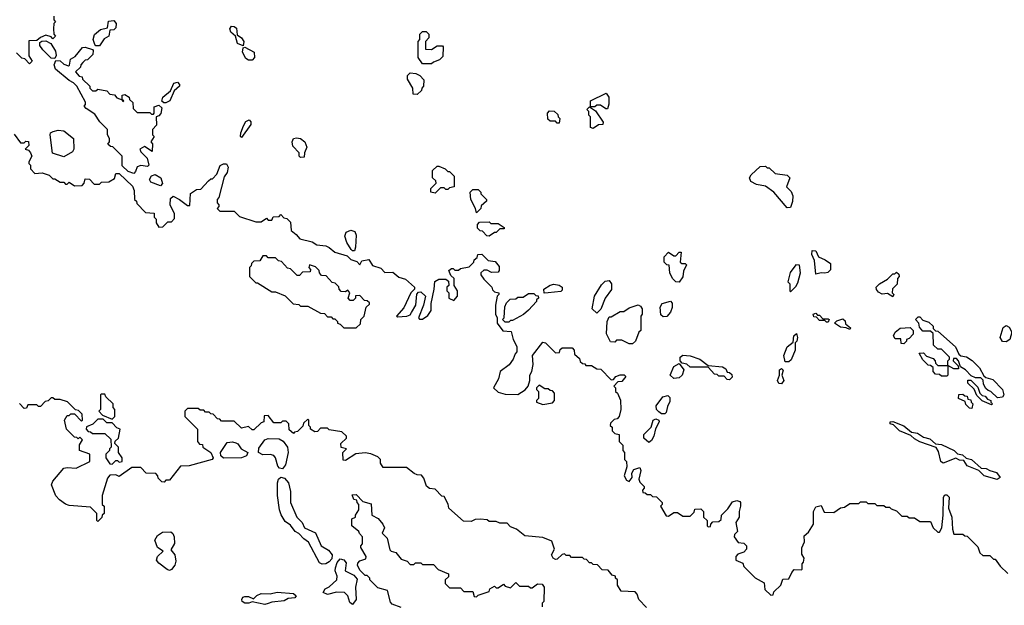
# Model space of a CAD drawing. Extents: x 2386423 to 2568864, y 578392 to 761999.
# Tile 411 of 454: x 2486970 to 2492456, y 732503 to 735766. Entities that reach past the tile are written whole.
import ezdxf

# ---------------------------------------------------------------- set-up
doc = ezdxf.new("R2010")
doc.units = 0

msp = doc.modelspace()

# ---------------------------------------------------------------- linework, layer by layer
at = {"layer": '0CON05XD'}
for points in [[(2487160, 735785), (2487160, 735765), (2487170, 735755), (2487160, 735745), (2487157.5, 735715), (2487160, 735685), (2487170, 735675), (2487155, 735660), (2487145, 735670), (2487115, 735680), (2487085, 735666.7), (2487065, 735650), (2487021.7, 735648.3), (2487020, 735565), (2487040, 735535), (2487025, 735520), (2486998.3, 735548.3), (2486981.7, 735551.7), (2486951.7, 735581.7)], [(2487415, 735620), (2487395, 735620), (2487388.3, 735628.3), (2487380, 735655), (2487386.4, 735683.6), (2487419.3, 735710.7), (2487458.3, 735721.7), (2487465, 735757.5), (2487495, 735762.5), (2487507.5, 735745), (2487505, 735720), (2487495, 735710), (2487472.5, 735707.5), (2487467.5, 735675), (2487440.7, 735659.3), (2487415, 735620)], [(2488215, 735620), (2488183.1, 735633.1), (2488172.5, 735675), (2488145.9, 735695.9), (2488141.2, 735715), (2488150.7, 735729.3), (2488165, 735728.8), (2488178.3, 735718.3), (2488182.5, 735682.5), (2488205.5, 735665.5), (2488218.8, 735645), (2488215, 735620)], [(2489265, 735520), (2489215, 735520), (2489190, 735555), (2489190, 735645), (2489200, 735655), (2489200, 735685), (2489215, 735700), (2489235, 735700), (2489250, 735685), (2489250, 735665), (2489230, 735645), (2489231.7, 735601.7), (2489265, 735600), (2489295, 735620), (2489325, 735620), (2489330, 735615), (2489328.3, 735561.7), (2489308.3, 735541.7), (2489275, 735530), (2489265, 735520)], [(2487165, 735550), (2487145, 735552.5), (2487098.3, 735598.3), (2487083, 735623), (2487081.7, 735638.3), (2487093, 735647), (2487115, 735647.5), (2487143, 735633), (2487170, 735590), (2487173, 735567), (2487165, 735550)], [(2487605, 734910), (2487575, 734920), (2487541.7, 734951.7), (2487540, 735005), (2487488.3, 735058.3), (2487475, 735060), (2487461.7, 735071.7), (2487470, 735085), (2487470, 735105), (2487460, 735125), (2487460, 735155), (2487417, 735197), (2487389.3, 735239.3), (2487340.7, 735270.7), (2487330, 735285), (2487337, 735293), (2487337, 735307), (2487287.5, 735395), (2487270, 735415), (2487245, 735427.5), (2487170, 735490), (2487162.5, 735515), (2487171.7, 735538.3), (2487195, 735537.5), (2487215, 735517.5), (2487241.7, 735508.3), (2487247.5, 735512.5), (2487253.3, 735546.7), (2487278.3, 735561.7), (2487319.3, 735610.7), (2487335, 735613.3), (2487375, 735600), (2487380, 735595), (2487378.3, 735571.7), (2487348.3, 735541.7), (2487335, 735540), (2487321.7, 735528.3), (2487310, 735515), (2487308.3, 735501.7), (2487280, 735475), (2487301.7, 735451.7), (2487318.3, 735448.3), (2487320, 735435), (2487360, 735395), (2487360, 735385), (2487375, 735370), (2487395, 735370), (2487405, 735380), (2487455, 735370), (2487471.7, 735351.7), (2487498.3, 735348.3), (2487511.7, 735331.7), (2487540, 735320), (2487545, 735310), (2487550, 735315), (2487540, 735320), (2487540, 735345), (2487555, 735350), (2487580, 735335), (2487581.7, 735321.7), (2487600, 735305), (2487601.7, 735271.7), (2487625, 735250), (2487695, 735250), (2487705, 735240), (2487715, 735240), (2487720, 735245), (2487720, 735280), (2487745, 735290), (2487762.5, 735275), (2487757, 735243), (2487745, 735230), (2487730, 735225), (2487731.7, 735178.3), (2487710, 735155), (2487710, 735125), (2487720, 735115), (2487700, 735085), (2487710, 735075), (2487708.3, 735031.7), (2487665, 735060), (2487640, 735045), (2487645, 735030), (2487680, 734995), (2487690, 734955), (2487681.7, 734948.3), (2487645, 734954), (2487624.1, 734945.9), (2487615, 734920), (2487605, 734910)], [(2488265, 735540.8), (2488245, 735540.8), (2488229.7, 735549.7), (2488211.2, 735585), (2488215, 735610), (2488225, 735612.5), (2488276.7, 735585), (2488278, 735555), (2488265, 735540.8)], [(2489185, 735350), (2489161.7, 735351.7), (2489160, 735385), (2489130, 735435), (2489130, 735455), (2489145, 735470), (2489177, 735467), (2489200, 735455), (2489221.7, 735431.7), (2489220, 735395), (2489210, 735385), (2489208.3, 735371.7), (2489185, 735350)], [(2487785, 735302.5), (2487772.5, 735302.5), (2487762.5, 735312.5), (2487767.5, 735335), (2487809.3, 735370.7), (2487828.3, 735411.7), (2487848.3, 735418.3), (2487860, 735405), (2487860, 735395), (2487830, 735370), (2487806.7, 735315), (2487785, 735302.5)], [(2490245, 735270), (2490235, 735270), (2490205, 735290), (2490185, 735290), (2490175, 735280), (2490150, 735280), (2490150, 735315), (2490237, 735357), (2490252.5, 735335), (2490252.5, 735295), (2490245, 735270)], [(2489975, 735190), (2489965, 735190), (2489955, 735200), (2489925, 735200), (2489911.7, 735211.7), (2489910, 735245), (2489921.7, 735258.3), (2489947, 735257), (2489968.3, 735238.3), (2489970, 735225), (2489980, 735215), (2489975, 735190)], [(2490165, 735160), (2490150, 735165), (2490150, 735225), (2490140, 735235), (2490140, 735255), (2490130, 735265), (2490145, 735280), (2490178.3, 735258.3), (2490220, 735195), (2490218.3, 735181.7), (2490195, 735180), (2490165, 735160)], [(2488205, 735110), (2488200, 735115), (2488202.5, 735135), (2488217.5, 735175), (2488230.5, 735199.5), (2488248.8, 735208.8), (2488257.5, 735197.5), (2488257.3, 735182.7), (2488205, 735110)], [(2486938.3, 735128.3), (2486975, 735080), (2486995, 735080), (2487005, 735090), (2487018.3, 735088.3), (2487020, 735065), (2487000, 735045), (2487018.3, 735038.3), (2487030, 735025), (2487037.5, 735005), (2487020, 734975), (2487020, 734965), (2487030, 734955), (2487030, 734935), (2487055, 734910), (2487095, 734912.5), (2487135, 734900), (2487155, 734880), (2487165, 734880), (2487195, 734860), (2487215, 734860), (2487225, 734850), (2487235, 734850), (2487245, 734860), (2487275, 734840), (2487318.3, 734841.7), (2487330, 734855), (2487335, 734880), (2487358.3, 734878.3), (2487385, 734850), (2487415, 734850), (2487425, 734860), (2487467, 734863), (2487498.3, 734881.7), (2487505, 734910), (2487525, 734910), (2487598.3, 734838.3), (2487607.5, 734815), (2487610, 734765), (2487620, 734755), (2487621.7, 734741.7), (2487671.7, 734691.7), (2487718.3, 734688.3), (2487720, 734665), (2487730, 734655), (2487730, 734635), (2487745, 734610), (2487768.3, 734611.7), (2487795, 734640), (2487815, 734640), (2487831.7, 734658.3), (2487832.5, 734685), (2487808.8, 734735), (2487809.3, 734770.7), (2487825, 734782.5), (2487860, 734765), (2487905, 734730), (2487918.3, 734731.7), (2487921.7, 734798.3), (2487955, 734820), (2487978.3, 734821.7), (2488021.7, 734868.3), (2488035, 734880), (2488045, 734880), (2488067.5, 734905), (2488086.7, 734953.3), (2488105, 734963.3), (2488122.5, 734962.5), (2488131.2, 734945), (2488126.2, 734915), (2488110, 734890), (2488080, 734775), (2488070, 734765), (2488070, 734745), (2488080, 734735), (2488080, 734725), (2488070, 734715), (2488085, 734700), (2488165, 734700), (2488195, 734670), (2488285, 734640), (2488315, 734640), (2488345, 734660), (2488355, 734650), (2488375, 734650), (2488381.7, 734668.3), (2488415, 734670), (2488425, 734680), (2488441.7, 734661.7), (2488458.3, 734658.3), (2488478.3, 734638.3), (2488481.7, 734591.7), (2488510, 734570), (2488530, 734545), (2488598.8, 734528.8), (2488625, 734512.5), (2488675, 734506.7), (2488695, 734497.5), (2488725, 734470), (2488795, 734451.2), (2488815, 734430), (2488848.3, 734418.3), (2488865, 734400), (2488876.7, 734423.3), (2488915, 734430), (2488935, 734396.7), (2488982.1, 734382.1), (2489005, 734357.5), (2489049.1, 734359.1), (2489081.5, 734331.5), (2489120, 734320), (2489170, 734275), (2489170, 734265), (2489148.8, 734245), (2489110, 734160), (2489070, 734115), (2489075, 734110), (2489126.4, 734113.6), (2489145, 734122.5), (2489153.3, 734135), (2489176.7, 734175), (2489183, 734237), (2489191.7, 734248.3), (2489205, 734250), (2489230, 734225), (2489220, 734175), (2489192.5, 734105), (2489198.3, 734098.3), (2489215, 734097.5), (2489243, 734117), (2489262.5, 734145), (2489262.5, 734185), (2489280, 734265), (2489283, 734307), (2489305, 734320), (2489345, 734320), (2489358.3, 734308.3), (2489360, 734285), (2489350, 734275), (2489350, 734255), (2489360, 734245), (2489360, 734215), (2489388.3, 734201.7), (2489410, 734225), (2489410, 734255), (2489390, 734285), (2489390, 734325), (2489371.7, 734341.7), (2489361.7, 734368.3), (2489375, 734380), (2489385, 734380), (2489395, 734370), (2489415, 734370), (2489425, 734380), (2489475, 734390), (2489500, 734415), (2489501.7, 734428.3), (2489518.3, 734441.7), (2489521.7, 734458.3), (2489545, 734460), (2489580, 734425), (2489618.3, 734418.3), (2489641.7, 734391.7), (2489641.7, 734368.3), (2489635, 734360), (2489598.3, 734358.3), (2489575, 734370), (2489555, 734370), (2489540, 734355), (2489540, 734345), (2489555, 734320), (2489600, 734275), (2489605, 734260), (2489615, 734250), (2489640, 734245), (2489640, 734235), (2489630, 734225), (2489620, 734175), (2489620, 734125), (2489630, 734105), (2489630, 734075), (2489661.7, 734031.7), (2489708.3, 734028.3), (2489720, 733985), (2489740, 733945), (2489740, 733915), (2489730, 733905), (2489720, 733875), (2489696.4, 733843.6), (2489647.5, 733805), (2489637.5, 733765), (2489610, 733715), (2489635, 733690), (2489675, 733680), (2489745, 733677.5), (2489785.9, 733704.1), (2489803.3, 733725), (2489812.5, 733755), (2489812.5, 733785), (2489822.5, 733805), (2489830, 733845), (2489827.5, 733895), (2489885, 733970), (2489900, 733965), (2489955, 733910), (2489978.3, 733911.7), (2489981.7, 733928.3), (2489993, 733937), (2490048.3, 733938.3), (2490060, 733925), (2490061.7, 733901.7), (2490088.3, 733878.3), (2490091.7, 733861.7), (2490105, 733850), (2490118.3, 733848.3), (2490125, 733840), (2490155, 733840), (2490185, 733820), (2490208.3, 733818.3), (2490265, 733760), (2490278.3, 733761.7), (2490291.7, 733778.3), (2490315, 733787.5), (2490337, 733787), (2490347.5, 733777.5), (2490325, 733750), (2490301.7, 733748.3), (2490280, 733725), (2490290, 733715), (2490290, 733695), (2490300, 733685), (2490316.4, 733646.4), (2490320, 733595), (2490310, 733555), (2490298.3, 733541.7), (2490281.7, 733538.3), (2490261.7, 733518.3), (2490260, 733505), (2490270, 733495), (2490270, 733475), (2490285, 733460), (2490310, 733455), (2490310, 733415), (2490330, 733395), (2490330, 733365), (2490340, 733355), (2490340, 733315), (2490350, 733305), (2490352.5, 733275), (2490337.5, 733225), (2490350.7, 733200.7), (2490365, 733192.5), (2490382.5, 733215), (2490380.7, 733239.3), (2490390.7, 733259.3), (2490425, 733270), (2490430, 733255), (2490420, 733205), (2490425, 733190), (2490450, 733165), (2490450, 733155), (2490440, 733145), (2490441.7, 733131.7), (2490455, 733130), (2490465, 733120), (2490485, 733120), (2490495, 733110), (2490518.3, 733108.3), (2490550, 733075), (2490550, 733065), (2490540, 733055), (2490571.7, 733001.7), (2490585, 733000), (2490615, 733020), (2490635, 733020), (2490665, 733000), (2490705, 733000), (2490728.3, 733021.7), (2490731.7, 733038.3), (2490765, 733040), (2490780, 733025), (2490780, 732995), (2490800, 732975), (2490800, 732945), (2490805, 732940), (2490818.3, 732941.7), (2490820, 732955), (2490831.7, 732968.3), (2490865, 732970), (2490878.3, 732981.7), (2490880, 733005), (2490915, 733040), (2490940.8, 733079.2), (2490965, 733086.2), (2490981.2, 733081.2), (2490986.7, 733075), (2490986.7, 733055), (2490977.5, 733025), (2490977.5, 732995), (2490960, 732965), (2490970, 732915), (2490951.7, 732898.3), (2490950, 732885), (2490973, 732853), (2491005, 732850), (2491020, 732835), (2491020, 732815), (2491005, 732800), (2490971.7, 732788.3), (2490960, 732775), (2490960, 732755), (2490998.3, 732738.3), (2491005, 732720), (2491067, 732657), (2491118.3, 732628.3), (2491121.7, 732591.7), (2491155, 732560), (2491168.3, 732561.7), (2491171.7, 732578.3), (2491210, 732615), (2491221.7, 732648.3), (2491255, 732650), (2491272.5, 732685), (2491285, 732702.5), (2491325, 732700), (2491330, 732705), (2491330, 732735), (2491337, 732743), (2491340, 732765), (2491328.3, 732788.3), (2491327, 732823), (2491343, 732857), (2491340, 732890), (2491365, 732910), (2491392.5, 732955), (2491392.5, 733025), (2491405, 733052.5), (2491435, 733060), (2491451.7, 733021.7), (2491505, 733020), (2491543, 733047), (2491565, 733050), (2491595, 733070), (2491645, 733070), (2491655, 733080), (2491685, 733080), (2491695, 733070), (2491735, 733070), (2491745, 733060), (2491785, 733060), (2491795, 733050), (2491815, 733050), (2491825, 733040), (2491855, 733030), (2491885, 733000), (2491915, 733000), (2491925, 732990), (2491955, 732990), (2491985, 732970), (2492045, 732970), (2492060, 732935), (2492085, 732910), (2492095, 732910), (2492107.5, 732935), (2492115.8, 733005.8), (2492117.5, 733105), (2492125, 733118.8), (2492135, 733118), (2492147.5, 733105), (2492144.1, 733044.1), (2492162.9, 732995), (2492167, 732927), (2492175, 732900), (2492225, 732900), (2492235, 732890), (2492248.3, 732888.3), (2492308.3, 732828.3), (2492320, 732795), (2492335, 732780), (2492375, 732780), (2492395, 732760), (2492405, 732760), (2492431.7, 732721.7), (2492475, 732680)], [(2487215, 735002.5), (2487153, 735023), (2487140, 735125), (2487142.5, 735135), (2487156.4, 735143.6), (2487185, 735150), (2487215, 735146.7), (2487270, 735105), (2487272.5, 735045), (2487265, 735030), (2487215, 735002.5)], [(2488535, 734997.5), (2488527.5, 735005), (2488526.7, 735025), (2488491.7, 735061.7), (2488488, 735085), (2488496.2, 735103.8), (2488512, 735108), (2488534.1, 735104.1), (2488558.8, 735085), (2488570, 735055), (2488556.7, 735025), (2488555, 735000), (2488535, 734997.5)], [(2487755, 734840), (2487700.5, 734860.5), (2487693.3, 734875), (2487704.1, 734895.9), (2487725, 734903.8), (2487755.7, 734885.7), (2487766.2, 734853.8), (2487755, 734840)], [(2489285, 734800), (2489260, 734805), (2489260, 734825), (2489290, 734855), (2489288.3, 734868.3), (2489270, 734885), (2489270, 734925), (2489295, 734950), (2489305, 734950), (2489340, 734935), (2489355, 734920), (2489365, 734920), (2489390, 734895), (2489390, 734835), (2489365, 734830), (2489355, 734820), (2489345, 734820), (2489335, 734830), (2489315, 734830), (2489285, 734800)], [(2491245, 734717.5), (2491171.2, 734805), (2491125, 734838.8), (2491075, 734847.1), (2491043.3, 734865), (2491036.7, 734885), (2491045, 734902.5), (2491095, 734947.5), (2491125, 734950), (2491135, 734940), (2491145, 734940), (2491178.3, 734908.3), (2491245, 734900), (2491260, 734885), (2491242.5, 734835), (2491268.3, 734808.3), (2491276.7, 734785), (2491276.4, 734753.6), (2491265, 734720), (2491245, 734717.5)], [(2489515, 734690), (2489510, 734715), (2489482.5, 734765), (2489480, 734805), (2489495, 734820), (2489525, 734820), (2489540, 734805), (2489540, 734795), (2489570, 734765), (2489570, 734755), (2489541.7, 734728.3), (2489540, 734715), (2489515, 734690)], [(2489585, 734560), (2489571.7, 734561.7), (2489548.3, 734588.3), (2489535, 734590), (2489520, 734605), (2489520, 734625), (2489531.7, 734638.3), (2489585, 734640), (2489595, 734630), (2489635, 734630), (2489668.3, 734608.3), (2489668.3, 734601.7), (2489645, 734600), (2489625, 734580), (2489615, 734580), (2489585, 734560)], [(2488835, 734477.5), (2488825, 734477.5), (2488816.4, 734486.4), (2488793.3, 734525), (2488780.7, 734560.7), (2488788.3, 734581.7), (2488815, 734593.8), (2488836.4, 734586.4), (2488843.8, 734565), (2488841.7, 734498.3), (2488835, 734477.5)], [(2490645, 734303.8), (2490626.4, 734306.4), (2490607.5, 734325), (2490592.5, 734355), (2490588.3, 734398.3), (2490575, 734400), (2490560, 734415), (2490560, 734445), (2490585, 734470), (2490615, 734450), (2490625, 734450), (2490645, 734470), (2490655, 734470), (2490650, 734415), (2490658.3, 734408.3), (2490677.7, 734407.7), (2490685, 734400), (2490668.8, 734365), (2490665, 734333.3), (2490645, 734303.8)], [(2491405, 734347.5), (2491397.5, 734425), (2491383, 734457), (2491385, 734480), (2491405, 734477.5), (2491420, 734445), (2491458.3, 734428.3), (2491487, 734407), (2491487, 734373), (2491472.5, 734357.5), (2491455, 734353.8), (2491435, 734356.2), (2491405, 734347.5)], [(2488845, 734050), (2488868.3, 734071.7), (2488870, 734095), (2488890, 734115), (2488900, 734165), (2488918.3, 734181.7), (2488918.3, 734188.3), (2488905, 734200), (2488891.7, 734201.7), (2488865, 734230), (2488841.7, 734228.3), (2488840, 734215), (2488828.3, 734201.7), (2488811.7, 734201.7), (2488800, 734215), (2488810, 734245), (2488798.3, 734258.3), (2488785, 734250), (2488761.7, 734251.7), (2488750, 734265), (2488748.3, 734278.3), (2488728.3, 734298.3), (2488711.7, 734301.7), (2488678.3, 734338.3), (2488651.7, 734341.7), (2488640, 734355), (2488638.3, 734368.3), (2488618.3, 734388.3), (2488585, 734400), (2488580, 734385), (2488590, 734375), (2488588.3, 734361.7), (2488545, 734360), (2488528.3, 734341.7), (2488515, 734340), (2488478.3, 734378.3), (2488461.7, 734381.7), (2488428.3, 734418.3), (2488411.7, 734421.7), (2488395, 734440), (2488355, 734440), (2488345, 734450), (2488325, 734450), (2488308.3, 734421.7), (2488275, 734420), (2488261.7, 734408.3), (2488260, 734395), (2488250, 734385), (2488250, 734335), (2488285, 734300), (2488295, 734300), (2488375, 734250), (2488395, 734250), (2488448.3, 734228.3), (2488493, 734183), (2488525, 734180), (2488535, 734170), (2488575, 734170), (2488645, 734130), (2488668.3, 734128.3), (2488685, 734110), (2488705, 734110), (2488715, 734100), (2488725, 734100), (2488740, 734085), (2488740, 734075), (2488755, 734070), (2488775, 734050), (2488845, 734050)], [(2491265, 734250), (2491295, 734280), (2491305, 734300), (2491320, 734355), (2491315, 734397.5), (2491295, 734400), (2491263, 734357), (2491250, 734305), (2491260, 734295), (2491260, 734255), (2491265, 734250)], [(2491835, 734222.5), (2491805, 734240), (2491775, 734237.5), (2491755, 734247.5), (2491743, 734263), (2491742.5, 734275), (2491760, 734295), (2491805, 734320), (2491835, 734350), (2491845, 734350), (2491855, 734360), (2491868.3, 734348.3), (2491870, 734335), (2491860, 734325), (2491858.3, 734291.7), (2491833, 734267), (2491830, 734245), (2491840, 734235), (2491835, 734222.5)], [(2490185, 734130), (2490160, 734155), (2490172.5, 734225), (2490210.7, 734289.3), (2490231.7, 734308.3), (2490255, 734312.5), (2490267.5, 734295), (2490267, 734263), (2490232.5, 734215), (2490207, 734153), (2490185, 734130)], [(2489695, 734080), (2489675, 734080), (2489660, 734095), (2489670, 734105), (2489673, 734167), (2489681.7, 734188.3), (2489701.7, 734208.3), (2489735, 734210), (2489745, 734220), (2489775, 734220), (2489805, 734240), (2489835, 734240), (2489845, 734230), (2489858.3, 734228.3), (2489860, 734215), (2489850, 734205), (2489850, 734195), (2489805, 734147.5), (2489776.1, 734123.9), (2489715, 734090), (2489705, 734090), (2489695, 734080)], [(2489892.5, 734242.5), (2489890, 734265), (2489925, 734287.5), (2489945, 734292.5), (2489975, 734287.5), (2489992.5, 734275), (2489991.7, 734258.3), (2489985, 734252.5), (2489915, 734243.3), (2489892.5, 734242.5)], [(2490555, 734110), (2490541.7, 734121.7), (2490537.5, 734165), (2490550, 734185), (2490595, 734197.5), (2490605.7, 734185.7), (2490605, 734162.5), (2490595, 734136), (2490575, 734112.5), (2490555, 734110)], [(2490385, 733960), (2490365, 733960), (2490325, 733980), (2490295, 733980), (2490285, 733970), (2490261.7, 733971.7), (2490240, 734015), (2490242.5, 734085), (2490255, 734110), (2490265, 734110), (2490315, 734140), (2490335, 734140), (2490365, 734160), (2490415, 734177.5), (2490429.3, 734169.3), (2490437.5, 734155), (2490437.5, 734125), (2490430, 734115), (2490430, 734035), (2490420, 734025), (2490400, 733975), (2490385, 733960)], [(2491475, 734080), (2491465, 734080), (2491455, 734090), (2491425, 734090), (2491408.3, 734108.3), (2491395, 734110), (2491390, 734125), (2491405, 734130), (2491415, 734120), (2491425, 734120), (2491445, 734100), (2491475, 734100), (2491480, 734095), (2491475, 734080)], [(2491595, 734040), (2491575, 734050), (2491543, 734053), (2491510, 734075), (2491521.7, 734088.3), (2491555, 734100), (2491568.3, 734088.3), (2491571.7, 734071.7), (2491598.3, 734048.3), (2491595, 734040)], [(2492418.3, 733658.3), (2492380, 733695), (2492365, 733700), (2492351.7, 733711.7), (2492340, 733735), (2492338.3, 733758.3), (2492325, 733770), (2492295, 733770), (2492271.7, 733781.7), (2492240, 733815), (2492211.7, 733831.7), (2492200, 733865), (2492188.3, 733878.3), (2492171.7, 733878.3), (2492170, 733865), (2492198.3, 733838.3), (2492200, 733820), (2492175, 733820), (2492140, 733840), (2492140, 733865), (2492150, 733875), (2492150, 733885), (2492105, 733930), (2492085, 733930), (2492061.7, 733951.7), (2492058.3, 734018.3), (2492045, 734030), (2492000.7, 734030.7), (2491983, 734053), (2491980, 734075), (2491960, 734095), (2491975, 734110), (2491985, 734110), (2492001.7, 734091.7), (2492035, 734080), (2492058.3, 734058.3), (2492060, 734045), (2492071.7, 734031.7), (2492085, 734030), (2492183.3, 733943.3), (2492201.7, 733901.7), (2492212.5, 733892.5), (2492245, 733887.5), (2492276.4, 733866.4), (2492316.7, 733826.7), (2492341.7, 733781.7), (2492352.5, 733772.5), (2492390.7, 733760.7), (2492446, 733706), (2492453.6, 733676.4), (2492445, 733662.5), (2492418.3, 733658.3)], [(2491895, 733960), (2491881.7, 733961.7), (2491878.3, 733988.3), (2491848.3, 733988.3), (2491837.5, 734005), (2491847.5, 734025), (2491875, 734046.7), (2491931.7, 734051.7), (2491947.5, 734035), (2491947, 734013), (2491925, 733990), (2491910, 733985), (2491910, 733975), (2491895, 733960)], [(2492465, 733971.2), (2492445, 733972.5), (2492432.5, 733995), (2492448.3, 734051.7), (2492465, 734062.5), (2492483, 734053), (2492496.7, 734025), (2492486.2, 733985), (2492465, 733971.2)], [(2491255, 733860), (2491235, 733860), (2491226.7, 733895), (2491246.4, 733943.6), (2491280, 733970), (2491282.5, 734005), (2491297, 734017), (2491302.5, 733995), (2491300, 733975), (2491290, 733965), (2491290, 733925), (2491268.3, 733871.7), (2491255, 733860)], [(2490925, 733760), (2490911.7, 733761.7), (2490895, 733780), (2490865, 733780), (2490855, 733790), (2490841.7, 733791.7), (2490805, 733830), (2490705, 733830), (2490686.7, 733846.7), (2490661.7, 733851.7), (2490650, 733865), (2490650, 733885), (2490665, 733897.5), (2490705, 733893.3), (2490760, 733875), (2490805, 733840), (2490885, 733832.5), (2490905, 733820), (2490911.7, 733801.7), (2490925, 733800), (2490938.3, 733788.3), (2490940, 733775), (2490925, 733760)], [(2492135, 733780), (2492105, 733780), (2492095, 733790), (2492071.7, 733791.7), (2492060, 733805), (2492058.3, 733828.3), (2492045, 733840), (2492031.7, 733841.7), (2492001.7, 733871.7), (2491981.7, 733908.3), (2492005, 733910), (2492021.7, 733891.7), (2492058.3, 733878.3), (2492070, 733865), (2492071.7, 733851.7), (2492085, 733840), (2492140, 733840), (2492140, 733785), (2492135, 733780)], [(2490615, 733767.5), (2490593.3, 733785), (2490615, 733833.3), (2490645, 733850), (2490670, 733815), (2490660, 733785), (2490645, 733770), (2490615, 733767.5)], [(2491215, 733737.5), (2491199.3, 733739.3), (2491191.2, 733755), (2491203.3, 733785), (2491202.5, 733815), (2491215, 733822.5), (2491223, 733813), (2491216.7, 733785), (2491226.7, 733755), (2491215, 733737.5)], [(2492385, 733620), (2492331.7, 733641.7), (2492301.7, 733671.7), (2492288.3, 733708.3), (2492251.7, 733741.7), (2492251.7, 733758.3), (2492268.3, 733758.3), (2492308.3, 733718.3), (2492320, 733685), (2492331.7, 733671.7), (2492348.3, 733668.3), (2492361.7, 733651.7), (2492380, 733645), (2492380, 733635), (2492390, 733625), (2492385, 733620)], [(2489885, 733622.5), (2489938.3, 733631.7), (2489950, 733645), (2489950, 733685), (2489938.3, 733698.3), (2489925, 733700), (2489915, 733710), (2489895, 733710), (2489865, 733730), (2489850, 733715), (2489850, 733705), (2489860, 733695), (2489860, 733655), (2489850, 733645), (2489850, 733635), (2489885, 733622.5)], [(2490461.7, 732491.7), (2490420, 732535), (2490410, 732565), (2490398.3, 732578.3), (2490321.7, 732581.7), (2490300, 732615), (2490300, 732645), (2490290, 732655), (2490290, 732665), (2490271.7, 732671.7), (2490248.3, 732698.3), (2490215, 732700), (2490188.3, 732728.3), (2490165, 732730), (2490155, 732740), (2490145, 732740), (2490128.3, 732758.3), (2490115, 732760), (2490105, 732770), (2490045, 732770), (2490035, 732780), (2490015, 732780), (2490005, 732790), (2489993, 732787), (2489965, 732760), (2489955, 732757.5), (2489942.5, 732765), (2489933.3, 732785), (2489950, 732815), (2489935, 732860), (2489885, 732880), (2489785, 732890), (2489737, 732927), (2489705, 732940), (2489685, 732960), (2489645, 732960), (2489625, 732970), (2489585, 732970), (2489575, 732980), (2489535, 732982.5), (2489508.3, 732981.7), (2489485, 732970), (2489441.7, 732971.7), (2489360, 733045), (2489357, 733067), (2489335, 733110), (2489321.7, 733111.7), (2489285, 733150), (2489253, 733153), (2489237, 733167), (2489221.7, 733211.7), (2489208.3, 733228.3), (2489185, 733230), (2489168.3, 733238.3), (2489125, 733270), (2488995, 733270), (2488980, 733295), (2488980, 733315), (2488965, 733330), (2488927, 733347), (2488895, 733352.5), (2488843, 733347), (2488785, 733310), (2488771.7, 733311.7), (2488770, 733355), (2488790, 733375), (2488761.7, 733381.7), (2488760, 733405), (2488790, 733435), (2488790, 733445), (2488765, 733470), (2488695, 733480), (2488685, 733490), (2488645, 733490), (2488628.3, 733471.7), (2488615, 733470), (2488590, 733485), (2488590, 733495), (2488580, 733505), (2488580, 733535), (2488575, 733540), (2488551.7, 733518.3), (2488548.3, 733501.7), (2488518.3, 733471.7), (2488501.7, 733468.3), (2488495, 733460), (2488471.7, 733481.7), (2488470, 733515), (2488455, 733530), (2488435, 733530), (2488425, 733520), (2488385, 733520), (2488355, 733560), (2488331.7, 733558.3), (2488330, 733525), (2488315, 733520), (2488275, 733480), (2488265, 733480), (2488245, 733500), (2488205, 733490), (2488165, 733530), (2488095, 733530), (2488085, 733540), (2488071.7, 733541.7), (2488048.3, 733568.3), (2488035, 733570), (2488025, 733580), (2488005, 733580), (2487995, 733590), (2487975, 733590), (2487965, 733600), (2487905, 733600), (2487890, 733585), (2487890, 733555), (2487960, 733485), (2487960, 733415), (2487971.7, 733401.7), (2487988.3, 733398.3), (2487990, 733385), (2488034.1, 733354.1), (2488047.5, 733325), (2488042.5, 733315), (2487915, 733280), (2487865, 733277.5), (2487805, 733200), (2487785, 733200), (2487775, 733190), (2487761.7, 733191.7), (2487741.7, 733211.7), (2487740, 733225), (2487728.3, 733238.3), (2487675, 733240), (2487645, 733270), (2487595, 733270), (2487525, 733220), (2487505, 733230), (2487471.7, 733228.3), (2487458.3, 733211.7), (2487430, 733115), (2487430, 733065), (2487440, 733055), (2487440, 733015), (2487430, 733005), (2487428.3, 732991.7), (2487405, 732970), (2487400, 732975), (2487400, 733015), (2487365, 733050), (2487245, 733060), (2487225, 733066.2), (2487190.9, 733090.9), (2487172.1, 733112.1), (2487147.5, 733175), (2487155.5, 733194.5), (2487215, 733266.7), (2487235, 733271.2), (2487285, 733266.7), (2487360, 733305), (2487360, 733345), (2487302.5, 733365), (2487303, 733397), (2487320, 733425), (2487305, 733440), (2487295, 733430), (2487288.3, 733438.3), (2487275, 733440), (2487230, 733485), (2487220, 733535), (2487235, 733560), (2487245, 733560), (2487255, 733570), (2487275, 733570), (2487315, 733530), (2487320, 733535), (2487318.3, 733568.3), (2487298.3, 733588.3), (2487281.7, 733591.7), (2487237, 733637), (2487195, 733650), (2487165, 733650), (2487155, 733660), (2487145, 733660), (2487128.3, 733641.7), (2487111.7, 733638.3), (2487085, 733610), (2487075, 733610), (2487065, 733620), (2487015, 733620), (2487008.3, 733601.7), (2486995, 733600), (2486968.3, 733628.3)], [(2487485, 733540), (2487500, 733555), (2487500, 733595), (2487490, 733605), (2487490, 733625), (2487450, 733665), (2487445, 733680), (2487425, 733680), (2487420, 733675), (2487420, 733595), (2487410, 733585), (2487431.7, 733561.7), (2487485, 733540)], [(2490565, 733570), (2490545, 733570), (2490530.3, 733580.3), (2490518, 733595), (2490516.2, 733615), (2490552.5, 733665), (2490581.7, 733671.7), (2490591.7, 733661.7), (2490591.7, 733638.3), (2490578.3, 733611.7), (2490572.5, 733577.5), (2490565, 733570)], [(2492275, 733600), (2492261.7, 733601.7), (2492241.7, 733621.7), (2492238.3, 733638.3), (2492200, 733655), (2492201.7, 733678.3), (2492225, 733680), (2492235, 733670), (2492248.3, 733668.3), (2492251.7, 733651.7), (2492268.3, 733648.3), (2492270, 733635), (2492280, 733625), (2492275, 733600)], [(2487485, 733290), (2487505, 733310), (2487515, 733310), (2487525, 733300), (2487540, 733305), (2487540, 733325), (2487520, 733355), (2487520, 733385), (2487500, 733405), (2487501.7, 733418.3), (2487520, 733435), (2487530, 733485), (2487511.7, 733491.7), (2487485, 733520), (2487455, 733520), (2487435, 733540), (2487405, 733540), (2487378.3, 733511.7), (2487341.7, 733498.3), (2487340, 733485), (2487351.7, 733471.7), (2487365, 733470), (2487375, 733460), (2487445, 733460), (2487478.3, 733428.3), (2487480, 733385), (2487470, 733375), (2487470, 733365), (2487450, 733345), (2487450, 733325), (2487471.7, 733291.7), (2487485, 733290)], [(2490475, 733410), (2490447.5, 733435), (2490447.5, 733455), (2490487.5, 733495), (2490500, 733535), (2490515, 733542.5), (2490530, 733535), (2490532.5, 733525), (2490513, 733487), (2490503.6, 733446.4), (2490489.3, 733420.7), (2490475, 733410)], [(2492415, 733203.3), (2492343.9, 733223.9), (2492313.6, 733253.6), (2492249.5, 733279.5), (2492229.3, 733309.3), (2492205, 733311.2), (2492185, 733323.3), (2492114.4, 733294.4), (2492101.4, 733305), (2492089.3, 733359.3), (2492075, 733382.5), (2491985, 733413.8), (2491955, 733430), (2491935, 733450), (2491872.5, 733475), (2491838.3, 733508.3), (2491820, 733515), (2491820, 733525), (2491835, 733527.5), (2491895, 733503.3), (2491938.3, 733468.3), (2491971.7, 733461.7), (2492005, 733440), (2492040.7, 733430.7), (2492073, 733403), (2492105, 733398.8), (2492175.7, 733365.7), (2492195, 733346.7), (2492221.7, 733341.7), (2492242.5, 733322.5), (2492272.5, 733315), (2492327.5, 733267.5), (2492355, 733266.2), (2492375, 733253.3), (2492412.7, 733242.7), (2492432.5, 733215), (2492415, 733203.3)], [(2488435, 733263.8), (2488417.1, 733267.1), (2488407.9, 733277.9), (2488395.6, 733325), (2488385, 733337.5), (2488365, 733344), (2488325, 733340.8), (2488300, 733355), (2488301.4, 733378.6), (2488335.8, 733424.2), (2488355, 733432), (2488415, 733430), (2488437.7, 733417.7), (2488461.2, 733385), (2488466.2, 733355), (2488450, 733285), (2488435, 733263.8)], [(2488105, 733322), (2488090, 733335), (2488088.8, 733355), (2488125, 733410), (2488155, 733413.8), (2488175, 733408.8), (2488185, 733403.3), (2488204.5, 733374.5), (2488241.2, 733355), (2488233.3, 733335), (2488205, 733324.2), (2488105, 733322)], [(2488655, 732732), (2488640.3, 732740.3), (2488578.6, 732855), (2488552.5, 732872.5), (2488525, 732904), (2488504.5, 732914.5), (2488479.5, 732949.5), (2488449.4, 732969.4), (2488427.3, 733007.3), (2488416.9, 733035), (2488407.1, 733115), (2488405.8, 733185), (2488411.2, 733205), (2488425, 733216.2), (2488445, 733211.9), (2488468.1, 733185), (2488477.9, 733137.9), (2488478.9, 733075), (2488514.6, 732994.6), (2488544.2, 732965), (2488556, 732935), (2488617.5, 732907.5), (2488649.4, 732835), (2488690.3, 732810.3), (2488710.8, 732785), (2488708.2, 732761.8), (2488694.7, 732745.3), (2488675, 732734.3), (2488655, 732732)], [(2489095, 732490), (2489045, 732510), (2489035, 732520), (2489020, 732585), (2488965, 732600), (2488920, 732645), (2488920, 732655), (2488905, 732670), (2488895, 732670), (2488867, 732697), (2488852.5, 732725), (2488853, 732737), (2488865, 732750), (2488898.3, 732761.7), (2488900, 732775), (2488870, 732825), (2488870, 732835), (2488880, 732845), (2488880, 732885), (2488863, 732903), (2488860, 732915), (2488820, 732945), (2488820, 732985), (2488840, 732995), (2488840, 733005), (2488860, 733035), (2488860, 733065), (2488850, 733075), (2488848.3, 733088.3), (2488831.7, 733091.7), (2488821.7, 733118.3), (2488845, 733120), (2488881.7, 733081.7), (2488928.3, 733068.3), (2488932.5, 733005), (2488966.4, 732986.4), (2488992.5, 732955), (2489002.5, 732935), (2488990, 732905), (2489017, 732877), (2489033, 732813), (2489040, 732805), (2489065, 732797.5), (2489095, 732760), (2489128.3, 732748.3), (2489145, 732730), (2489165, 732730), (2489175, 732740), (2489205, 732740), (2489215, 732730), (2489275, 732730), (2489301.7, 732701.7), (2489358.3, 732678.3), (2489358.3, 732661.7), (2489340, 732645), (2489340, 732625), (2489365, 732600), (2489425, 732600), (2489445, 732580), (2489495, 732580), (2489501.7, 732551.7), (2489515, 732550), (2489525, 732560), (2489585, 732580), (2489590, 732595), (2489615, 732610), (2489625, 732600), (2489635, 732600), (2489665, 732620), (2489675, 732610), (2489705, 732600), (2489735, 732630), (2489755, 732610), (2489805, 732610), (2489815, 732600), (2489825, 732600), (2489855, 732622.5)], [(2487805, 732697.5), (2487791.7, 732701.7), (2487745, 732737.5), (2487732.5, 732755), (2487737.5, 732775), (2487770, 732805), (2487737.5, 732825), (2487723.6, 732866.4), (2487738.3, 732891.7), (2487765, 732910), (2487811.7, 732911.7), (2487824, 732904), (2487831.4, 732885), (2487832.7, 732847.3), (2487812.5, 732812.5), (2487834.3, 732784.3), (2487840.5, 732749.5), (2487834, 732726), (2487815, 732702.5), (2487805, 732697.5)], [(2488825, 732506.7), (2488809.4, 732519.4), (2488798.6, 732555), (2488780, 732575), (2488735, 732575.6), (2488685, 732562.5), (2488661.2, 732575), (2488671.2, 732595), (2488695, 732606), (2488736, 732645), (2488739.2, 732665), (2488727.1, 732695), (2488728.7, 732711.3), (2488738.1, 732741.9), (2488755, 732761.2), (2488776.1, 732756.1), (2488789.5, 732739.5), (2488783.8, 732695), (2488830.8, 732670.8), (2488849.3, 732649.3), (2488841.4, 732605), (2488844.3, 732535), (2488825, 732506.7)], [(2489855, 732622.5), (2489881.7, 732621.7), (2489892.5, 732605), (2489890, 732525), (2489880, 732515), (2489880, 732495)], [(2488335, 732506.7), (2488265, 732522.5), (2488245.9, 732514.1), (2488225, 732514.2), (2488210, 732525), (2488207.5, 732535), (2488212.5, 732547.5), (2488225, 732552), (2488245, 732551.2), (2488271.7, 732538.3), (2488291.7, 732558.3), (2488315, 732568.8), (2488365, 732566.2), (2488405, 732576), (2488495, 732568.8), (2488510, 732555), (2488502.5, 732545), (2488465, 732541.2), (2488442.7, 732527.3), (2488375, 732521.2), (2488355, 732512.5), (2488335, 732506.7)]]:
    msp.add_lwpolyline(points, dxfattribs=at)

doc.saveas('drawing.dxf')
